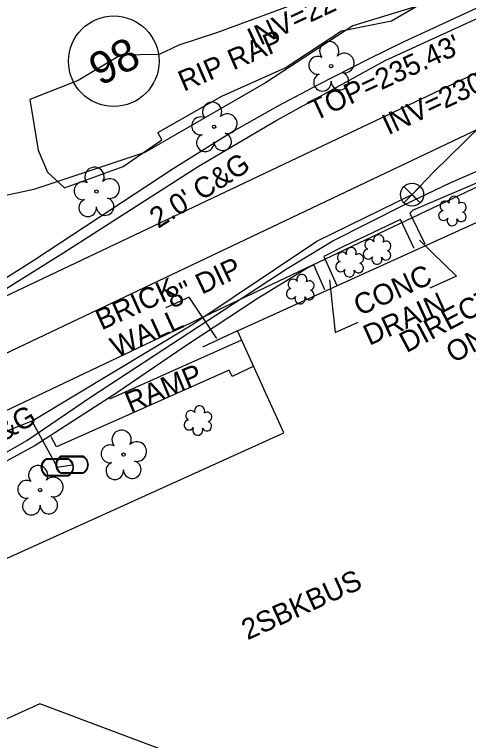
# Model space of a CAD drawing. Extents: x 2100323 to 2109811, y 740376 to 749755.
# Drawn here: x 2108180.6 to 2108268.3, y 745966.7 to 746107 of the extents above; entities that cross this region are included whole.
import ezdxf

# ---------------------------------------------------------------- set-up
doc = ezdxf.new("R2010")
doc.units = 0
for name, color, linetype in [('Exist Building', 7, 'Continuous'), ('Exist Building Leader', 7, 'Continuous'), ('Exist Building Text', 7, 'Continuous'), ('Exist Other Culture Area Outline', 7, 'Continuous'), ('Exist Other Culture Area Outline Text', 7, 'Continuous'), ('Exist Property Owner Number CELL', 7, 'Continuous'), ('Exist Right of Way Easement Line', 7, 'Continuous'), ('Exist Roads Curbs', 7, 'Continuous'), ('Exist Roads EOP Other', 7, 'Continuous'), ('Exist Roads EOP Other Text', 7, 'Continuous'), ('Exist Structure Minor Catch Basin Top Elevation', 7, 'Continuous'), ('Exist Structure Minor Pipes RCP 15 Inch Invert', 7, 'Continuous'), ('Exist Structure Minor Pipes RCP 18 Inch Invert', 7, 'Continuous'), ('Exist Utilities Sanitary Sewer UG Line', 7, 'Continuous'), ('Exist Utilities Sanitary Sewer UG Line Invert Elevation', 7, 'Continuous'), ('Exist Utilities Sanitary Sewer UG Line Text', 7, 'Continuous'), ('Exist Utilities Water Meter CELL', 7, 'Continuous'), ('Exist Utilities Water UG Line SUE LOS B', 7, 'Continuous'), ('Exist Utilities Water Valve CELL', 7, 'Continuous'), ('Exist Vegetation Hedge Row', 7, 'Continuous'), ('Exist Vegetation Shrub CELL', 7, 'Continuous'), ('Exist Vegetation Tree CELL', 7, 'Continuous')]:
    doc.layers.add(name, color=color, linetype=linetype)

msp = doc.modelspace()

# ---------------------------------------------------------------- linework, layer by layer
at = {"layer": 'Exist Building'}
msp.add_line((2108223.69, 746045.89), (2108216.89, 746042.72), dxfattribs=at)
msp.add_lwpolyline([(2108147.53, 745987.6), (2108232.63, 746026.15), (2108223.69, 746045.89), (2108278.78, 746070.85), (2108302.4, 746018.71), (2108291.82, 746013.92), (2108290.64, 746016.54), (2108277.12, 746010.41), (2108292.92, 745975.53), (2108251.89, 745956.94), (2108261.89, 745934.88), (2108243.1, 745926.37), (2108233.06, 745948.52), (2108224.11, 745944.47), (2108216.02, 745962.33), (2108185.48, 745973.79), (2108159.19, 745961.88), (2108156.66, 745967.47), (2108156.48, 745945.04), (2108144.9, 745945.77), (2108145.85, 745977.25), (2108151.11, 745979.7)], close=True, dxfattribs=at)
at = {"layer": 'Exist Building Leader'}
for points in [[(2108258.81, 746063.4), (2108265.97, 746056.45), (2108260.83, 746054.12)], [(2108241.44, 746055.71), (2108242.53, 746045.53), (2108246.96, 746047.54)], [(2108219.69, 746044.41), (2108214.36, 746052.37), (2108209.83, 746050.32)]]:
    msp.add_lwpolyline(points, dxfattribs=at)
at = {"layer": 'Exist Other Culture Area Outline'}
for points in [[(2108192.88, 746094.27), (2108183.57, 746090.56), (2108185.13, 746080.79), (2108186.97, 746076.54), (2108190.24, 746073.49), (2108201.57, 746077.65), (2108209.02, 746082.76), (2108208.3, 746084.17), (2108220.62, 746091.2), (2108232.89, 746096.73), (2108243.78, 746103.84), (2108253.44, 746105.8), (2108267.55, 746114.01)], [(2108236.62, 746109.71), (2108219.8, 746103.53), (2108212.32, 746101.07), (2108208.5, 746099.27), (2108201.09, 746099.15), (2108192.88, 746094.27)], [(2108198.99, 746032.75), (2108224.5, 746044.11)], [(2108226.8, 746039.03), (2108222.64, 746037.07), (2108222.03, 746038.25), (2108188.67, 746023.43), (2108187.68, 746025.38)]]:
    msp.add_lwpolyline(points, dxfattribs=at)
at = {"layer": 'Exist Property Owner Number CELL'}
msp.add_circle((2108199.76, 746097.97), 8.75, dxfattribs=at)
at = {"layer": 'Exist Right of Way Easement Line'}
for p, q in [((2108305.23, 746112.57), (2108125.67, 746027.25)), ((2108304.17, 746089.92), (2108142.01, 746012.87))]:
    msp.add_line(p, q, dxfattribs=at)
at = {"layer": 'Exist Roads Curbs'}
for points in [[(2108488.05, 746206.53), (2108456.11, 746192.12), (2108434.02, 746182.25), (2108403.97, 746169.1), (2108375.29, 746156.27), (2108321.53, 746131.09), (2108291.38, 746118.2), (2108273.41, 746109.89), (2108255.71, 746101.65), (2108248.96, 746098.39), (2108239.28, 746093.42), (2108231.47, 746089.27), (2108222.89, 746084.46), (2108211.26, 746077.16), (2108184.52, 746059.57), (2108169.93, 746050.37), (2108159.46, 746044.16), (2108144.67, 746036.11), (2108131.59, 746029.77), (2108116.68, 746023.5), (2108102.39, 746018.49), (2108095.25, 746015.52), (2108083.8, 746010.32)], [(2108288.9, 746082.45), (2108285.65, 746081.14), (2108257.51, 746069.12), (2108256.97, 746068.64), (2108259.86, 746062.71)], [(2108257.8, 746061.8), (2108255.16, 746067.36), (2108248.52, 746064.26), (2108244.38, 746062.32), (2108240.34, 746060.22), (2108242.85, 746054.65)], [(2108240.53, 746053.82), (2108238.39, 746058.61), (2108237.24, 746058.04), (2108227.44, 746052.03), (2108213.7, 746042.99), (2108199.96, 746033.65), (2108184.55, 746023.7), (2108171.2, 746016.45), (2108161.58, 746011.82), (2108158.92, 746010.34), (2108145.72, 746003.41), (2108139.53, 746000.42), (2108129.62, 745995.66), (2108105.34, 745987.39)]]:
    msp.add_lwpolyline(points, dxfattribs=at)
at = {"layer": 'Exist Roads EOP Other'}
for points in [[(2108084.96, 746007.86), (2108097.08, 746013.52), (2108103, 746016.27), (2108118.4, 746021.59), (2108138.52, 746030.5), (2108150.17, 746036.7), (2108170.38, 746048.67), (2108190.12, 746061), (2108216.26, 746077.76), (2108231.25, 746086.58), (2108252.21, 746098.14), (2108282.21, 746111.9), (2108311.51, 746124.71), (2108322.17, 746129.53), (2108332.66, 746134.37), (2108433.95, 746179.77), (2108471.5, 746197.1), (2108550.66, 746232.87)], [(2108104.09, 745989.04), (2108127.87, 745996.91), (2108132.75, 745998.64), (2108144.89, 746004.48), (2108165.17, 746014.97), (2108175.14, 746020.21), (2108182.93, 746024.69), (2108195.43, 746033.19), (2108233.27, 746057.91), (2108242.1, 746063.26), (2108255.73, 746070.17), (2108264.92, 746074.54), (2108289.64, 746085.23)]]:
    msp.add_lwpolyline(points, dxfattribs=at)
at = {"layer": 'Exist Utilities Sanitary Sewer UG Line'}
msp.add_line((2108309.53, 746103.54), (2108133.84, 746020.06), dxfattribs=at)
at = {"layer": 'Exist Utilities Water Meter CELL'}
for p, q in [((2108188.85, 746019.5), (2108188.85, 746019.5)), ((2108191.7, 746019.98), (2108191.7, 746019.98))]:
    msp.add_line(p, q, dxfattribs=at)
for points in [[(2108189.66, 746021.68), (2108193.74, 746021.68)], [(2108186.82, 746021.2), (2108190.89, 746021.2)], [(2108186.82, 746021.06), (2108190.89, 746021.06)], [(2108189.66, 746021.54), (2108193.74, 746021.54)], [(2108190.89, 746017.93), (2108186.79, 746017.93)], [(2108190.89, 746017.8), (2108186.79, 746017.8)], [(2108193.74, 746018.42), (2108189.64, 746018.42)], [(2108193.74, 746018.28), (2108189.64, 746018.28)]]:
    msp.add_lwpolyline(points, dxfattribs=at)
for centre, radius, start, end in [((2108190.39, 746019.97), 1.86, 113.178, 245.9794), ((2108192.99, 746019.98), 1.86, 293.6483, 66.3084), ((2108187.55, 746019.49), 1.86, 113.178, 245.9794), ((2108187.56, 746019.49), 1.73, 115.3009, 243.7824), ((2108190.4, 746019.97), 1.73, 115.3009, 243.7824), ((2108190.15, 746019.5), 1.86, 293.6483, 66.3084), ((2108190.16, 746019.5), 1.73, 295.1272, 64.8728), ((2108193.01, 746019.98), 1.73, 295.1272, 64.8728)]:
    msp.add_arc(centre, radius, start, end, dxfattribs=at)
at = {"layer": 'Exist Utilities Water UG Line SUE LOS B'}
for points in [[(2107973.85, 745934.6), (2107974.55, 745934.98), (2107996.44, 745945.3), (2108017.45, 745955.25), (2108031.91, 745963.2), (2108038.01, 745966.13), (2108058.66, 745975.18), (2108076.72, 745983.55), (2108091.56, 745990.26), (2108107.69, 745996.87), (2108113.61, 745999.06), (2108132.7, 746006.93), (2108156.77, 746017.51), (2108184.09, 746028.51), (2108214.87, 746047.02), (2108238.97, 746063.18), (2108257.4, 746072.19), (2108261.51, 746076.55), (2108270.68, 746085.47), (2108278.62, 746093.62), (2108289, 746103.41), (2108317.44, 746116.44)], [(2108184.09, 746028.51), (2108184.15, 746028.09), (2108188.85, 746019.5), (2108191.7, 746019.98)]]:
    msp.add_lwpolyline(points, dxfattribs=at)
at = {"layer": 'Exist Utilities Water Valve CELL'}
msp.add_lwpolyline([(2108258.98, 746073.76), (2108255.83, 746070.61), (2108257.4, 746072.19), (2108258.98, 746070.61), (2108255.83, 746073.76)], dxfattribs=at)
msp.add_circle((2108257.4, 746072.19), 2.23, dxfattribs=at)
at = {"layer": 'Exist Vegetation Hedge Row'}
msp.add_lwpolyline([(2108549.79, 746235.54), (2108373.51, 746157.02), (2108278.11, 746114.68), (2108245.96, 746104.8), (2108229.09, 746093.8), (2108205.77, 746080.34), (2108184.33, 746073.2), (2108160.12, 746067.97), (2108142.61, 746062.11), (2108131.29, 746054.45), (2108132.77, 746044.36), (2108129.59, 746034.11), (2108119.53, 746028.72), (2108111.52, 746034.7)], dxfattribs=at)
at = {"layer": 'Exist Vegetation Shrub CELL'}
for p, q in [((2108265.29, 746068.85), (2108265.29, 746068.85)), ((2108250.72, 746061.41), (2108250.72, 746061.41)), ((2108245.41, 746058.95), (2108245.41, 746058.95)), ((2108235.88, 746053.74), (2108235.88, 746053.74)), ((2108216.11, 746028.37), (2108216.11, 746028.37))]:
    msp.add_line(p, q, dxfattribs=at)
for centre, radius, start, end in [((2108263.8, 746069.97), 0.968, 35.8908, 245.4216), ((2108265.51, 746070.89), 0.99, 334.8391, 200.4717), ((2108266.96, 746069.72), 0.929, 284.4567, 126.0861), ((2108263.48, 746068.14), 0.955, 95.1099, 327.9534), ((2108266.92, 746067.92), 0.937, 204.9913, 73.4601), ((2108265.16, 746067.16), 0.984, 151.2797, 21.387), ((2108250.95, 746063.45), 0.99, 334.8391, 200.4717), ((2108249.24, 746062.53), 0.968, 35.8908, 245.4216), ((2108252.4, 746062.28), 0.929, 284.4567, 126.0861), ((2108243.93, 746060.08), 0.968, 35.8908, 245.4216), ((2108245.64, 746060.99), 0.99, 334.8391, 200.4717), ((2108248.92, 746060.7), 0.955, 95.1099, 327.9534), ((2108252.36, 746060.48), 0.937, 204.9913, 73.4601), ((2108247.08, 746059.82), 0.929, 284.4567, 126.0861), ((2108250.6, 746059.72), 0.984, 151.2797, 21.387), ((2108243.61, 746058.24), 0.955, 95.1099, 327.9534), ((2108247.05, 746058.02), 0.937, 204.9913, 73.4601), ((2108236.11, 746055.78), 0.99, 334.8391, 200.4717), ((2108245.28, 746057.26), 0.984, 151.2797, 21.387), ((2108234.4, 746054.87), 0.968, 35.8908, 245.4216), ((2108237.55, 746054.61), 0.929, 284.4567, 126.0861), ((2108234.08, 746053.03), 0.955, 95.1099, 327.9534), ((2108235.75, 746052.05), 0.984, 151.2797, 21.387), ((2108237.52, 746052.81), 0.937, 204.9913, 73.4601), ((2108214.62, 746029.49), 0.968, 35.8908, 245.4216), ((2108216.34, 746030.41), 0.99, 334.8391, 200.4717), ((2108217.78, 746029.23), 0.929, 284.4567, 126.0861), ((2108214.31, 746027.66), 0.955, 95.1099, 327.9534), ((2108217.74, 746027.44), 0.937, 204.9913, 73.4601), ((2108215.98, 746026.68), 0.984, 151.2797, 21.387)]:
    msp.add_arc(centre, radius, start, end, dxfattribs=at)
at = {"layer": 'Exist Vegetation Tree CELL'}
for p, q in [((2108241.77, 746097.03), (2108241.77, 746097.03)), ((2108219.14, 746085.32), (2108219.14, 746085.32)), ((2108196.42, 746072.77), (2108196.42, 746072.77)), ((2108201.66, 746021.94), (2108201.66, 746021.94)), ((2108185.53, 746015.09), (2108185.53, 746015.09))]:
    msp.add_line(p, q, dxfattribs=at)
for centre in [(2108241.77, 746097.03), (2108219.14, 746085.32), (2108196.42, 746072.77), (2108201.66, 746021.94), (2108185.53, 746015.09)]:
    msp.add_circle(centre, 0.326, dxfattribs=at)
for centre, radius, start, end in [((2108241.39, 746099.91), 1.86, 330.1651, 219.7134), ((2108239.17, 746097.19), 1.73, 62.6636, 279.3457), ((2108244.32, 746097.62), 1.9, 257.1011, 134.1999), ((2108240.07, 746093.91), 1.69, 111.5671, 6.231), ((2108243.45, 746094.13), 1.7, 181.2822, 74.56), ((2108218.76, 746088.19), 1.86, 330.1651, 219.7134), ((2108221.69, 746085.91), 1.9, 257.1011, 134.1999), ((2108216.54, 746085.47), 1.73, 62.6636, 279.3457), ((2108217.44, 746082.2), 1.69, 111.5671, 6.231), ((2108220.81, 746082.42), 1.7, 181.2822, 74.56), ((2108196.04, 746075.65), 1.86, 330.1651, 219.7134), ((2108198.97, 746073.36), 1.9, 257.1011, 134.1999), ((2108193.82, 746072.93), 1.73, 62.6636, 279.3457), ((2108194.72, 746069.65), 1.69, 111.5671, 6.231), ((2108198.09, 746069.88), 1.7, 181.2822, 74.56), ((2108201.27, 746024.81), 1.86, 330.1651, 219.7134), ((2108199.05, 746022.09), 1.73, 62.6636, 279.3457), ((2108204.2, 746022.53), 1.9, 257.1011, 134.1999), ((2108199.95, 746018.82), 1.69, 111.5671, 6.231), ((2108203.33, 746019.04), 1.7, 181.2822, 74.56), ((2108185.15, 746017.96), 1.86, 330.1651, 219.7134), ((2108188.08, 746015.67), 1.9, 257.1011, 134.1999), ((2108182.93, 746015.24), 1.73, 62.6636, 279.3457), ((2108183.83, 746011.97), 1.69, 111.5671, 6.231), ((2108187.21, 746012.19), 1.7, 181.2822, 74.56)]:
    msp.add_arc(centre, radius, start, end, dxfattribs=at)

# ---------------------------------------------------------------- texts
at = {"layer": 'Exist Building Text'}
for s, rotation, p in [('CONC', 24.3738, (2108247.27, 746048.69)), ('BRICK', 24.3944, (2108197.4, 746045.93)), ('DRAIN', 24.3738, (2108249.14, 746042.95)), ('WALL', 24.3944, (2108200.27, 746040.65)), ('2SBKBUS', 24.3944, (2108225.6, 745986.04))]:
    msp.add_text(s, height=4, rotation=rotation, dxfattribs=at).set_placement(p)
at = {"layer": 'Exist Other Culture Area Outline Text'}
for s, rotation, p in [('RIP RAP', 23.3307, (2108213.3, 746092.06)), ('RAMP', 22.5598, (2108203, 746029.99))]:
    msp.add_text(s, height=4, rotation=rotation, dxfattribs=at).set_placement(p)
at = {"layer": 'Exist Property Owner Number CELL'}
msp.add_text('98', height=6.25, rotation=27.248, dxfattribs=at).set_placement((2108197.12, 746093.09))
at = {"layer": 'Exist Roads EOP Other Text'}
for rotation, p in [(32.6569, (2108208.34, 746065.55)), (29.901, (2108166.51, 746017.55))]:
    msp.add_text("2.0' C&G", height=4, rotation=rotation, dxfattribs=at).set_placement(p)
at = {"layer": 'Exist Structure Minor Catch Basin Top Elevation'}
msp.add_text("TOP=235.43'", height=4, rotation=25, dxfattribs=at).set_placement((2108238.66, 746086.39))
at = {"layer": 'Exist Structure Minor Pipes RCP 15 Inch Invert'}
msp.add_text("INV=230.57'", height=4, rotation=25, dxfattribs=at).set_placement((2108252.8, 746083.64))
at = {"layer": 'Exist Structure Minor Pipes RCP 18 Inch Invert'}
msp.add_text("INV=224.29'", height=4, rotation=25, dxfattribs=at).set_placement((2108226.79, 746100.33))
at = {"layer": 'Exist Utilities Sanitary Sewer UG Line Invert Elevation'}
for s, p in [('DIRECTION', (2108256.32, 746041.53)), ('ONLY', (2108265.34, 746039.54))]:
    msp.add_text(s, height=4, rotation=28.046, dxfattribs=at).set_placement(p)
at = {"layer": 'Exist Utilities Sanitary Sewer UG Line Text'}
msp.add_text('8" DIP', height=4, rotation=25.4144, dxfattribs=at).set_placement((2108211.03, 746050.09))

doc.saveas('drawing.dxf')
